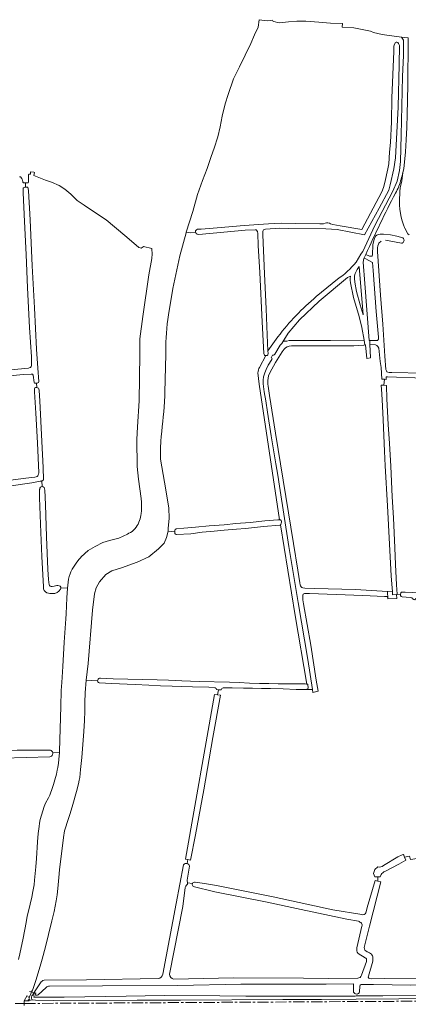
# Model space of a CAD drawing. Header units: metres. Extents: x 209813 to 223847, y 571801 to 587119.
# Tile 670 of 746: x 218450 to 218797, y 585876 to 586754. Entities that reach past the tile are written whole.
import ezdxf

# ---------------------------------------------------------------- set-up
doc = ezdxf.new("R2010")
doc.units = ezdxf.units.M
doc.linetypes.add('AM-AS', pattern=[16, 10, -2, 2, -2])
doc.linetypes.add('IE-TERREINAFSCHEIDING', pattern=[10, 8, -2])
for name, color, linetype, lineweight in [('B-RO-AM-AS_SPOOR-G', 8, 'AM-AS', 0), ('B-RO-GK-BESCHOEIING-G', 8, 'GK-BESCHOEIING', 0), ('B-RO-GK-KADEMUUR-G', 8, 'Continuous', 0), ('B-RO-GR-GRAS-GV', 8, 'Continuous', 0), ('B-RO-IE-TERREINAFSCHEIDING-G', 8, 'IE-TERREINAFSCHEIDING', 0), ('B-RO-VH-ONVERHARD-GV', 8, 'Continuous', 0), ('B-RO-VH-VERHARDING_HALFVERHARDING-GV', 8, 'Continuous', 0), ('B-RO-VH-VERHARDING_OPEN-GV', 8, 'Continuous', 0)]:
    doc.layers.add(name, color=color, linetype=linetype, lineweight=lineweight)
doc.linetypes.add('GK-BESCHOEIING', pattern='A,30,-5,[1,NLCS.shx,S=1,R=0,X=0,Y=0],-5', length=40)

msp = doc.modelspace()

# ---------------------------------------------------------------- linework, layer by layer
at = {"layer": 'B-RO-AM-AS_SPOOR-G', "flags": 128}
for points in [[(218454.442, 585876.92), (218511.852, 585877.158), (218658.462, 585878.072), (218786.169, 585878.781), (218866.246, 585879.131), (218944.981, 585879.639), (219071.706, 585880.292), (219120.353, 585880.642), (219246.152, 585881.248), (219270.101, 585881.463), (219462.526, 585882.56), (219631.078, 585883.326)], [(218446.325, 585876.886), (218454.442, 585876.92)]]:
    msp.add_lwpolyline(points, dxfattribs=at)
at = {"layer": 'B-RO-GK-BESCHOEIING-G', "flags": 128}
msp.add_lwpolyline([(218454.388, 585879.105), (218457.148, 585883.875)], dxfattribs=at)
at = {"layer": 'B-RO-GK-KADEMUUR-G', "flags": 128}
msp.add_lwpolyline([(218457.532, 585883.207), (218458.063, 585883.048)], dxfattribs=at)
at = {"layer": 'B-RO-GR-GRAS-GV', "flags": 128}
for points in [[(218738.326, 586751.116), (218727.767, 586751.445), (218717.21, 586752.397), (218705.62, 586753.19), (218697.62, 586753.07), (218690.06, 586752.47), (218682.32, 586751.65), (218680.315, 586751.949), (218678.311, 586752.463), (218677.077, 586752.976), (218676.049, 586753.542), (218675.69, 586754.158), (218673.788, 586753.644), (218671.311, 586753.521), (218664.103, 586754.47), (218663.077, 586747.728), (218659.828, 586740.975), (218656.494, 586733.355), (218646.334, 586712.559), (218641.095, 586701.764), (218636.492, 586687.794), (218633.793, 586679.539), (218631.094, 586668.267), (218629.348, 586658.901), (218627.125, 586650.011), (218623.791, 586639.851), (218621.251, 586632.548), (218617.6, 586621.753), (218613.473, 586610.958), (218609.028, 586598.576), (218604.741, 586583.336), (218598.888, 586564.833)], [(218750.526, 586538.087), (218754.63, 586545.33), (218756.07, 586547.33), (218756.418, 586547.576), (218767.333, 586570.977), (218783.15, 586601.594), (218787.107, 586610.518), (218789.092, 586619.91), (218790.018, 586627.98), (218790.679, 586651.528), (218792.002, 586703.783), (218792.663, 586722.569), (218792.796, 586736.327), (218790.938, 586738.929), (218777.835, 586740.729), (218773.755, 586741.302), (218765.942, 586742.984), (218763.293, 586744.311), (218748.542, 586747.169), (218748.4, 586747.35), (218738.2, 586747.927), (218738.326, 586751.116)], [(218607.475, 586564.739), (218607.274, 586565.341), (218607.341, 586566.175), (218608.176, 586567.092), (218609.144, 586567.626), (218612.269, 586567.644), (218626.457, 586568.79), (218650.575, 586570.941), (218672.469, 586572.486), (218683.544, 586572.965), (218696.281, 586572.793), (218718.069, 586572.316), (218721.494, 586572.367), (218722.772, 586572.843), (218724.135, 586573.218), (218725.225, 586573.167), (218726.894, 586572.877), (218727.61, 586572.503), (218729.599, 586571.672), (218736.347, 586570.689), (218755.515, 586567.365), (218773.328, 586600.918), (218774.943, 586604.814), (218776.184, 586609.108), (218778.803, 586621.525), (218779.6, 586625.774), (218780.327, 586636.18), (218781.198, 586644.917), (218782.093, 586663.337), (218782.365, 586684.729), (218784.195, 586725.992), (218784.154, 586730.698), (218784.496, 586731.989), (218785.665, 586734.011), (218786.32, 586734.523), (218786.833, 586734.495), (218787.745, 586734.153), (218788.4, 586733.214), (218789.173, 586731.569), (218788.923, 586714.372), (218788.109, 586676.297), (218786.313, 586642.412), (218785.482, 586631.292), (218784.175, 586621.491), (218780.859, 586607.188), (218779.589, 586602.41), (218770.982, 586586.251), (218757.965, 586562.577), (218733.612, 586567.425), (218723.44, 586567.803), (218690.136, 586568.079), (218682.531, 586568.389), (218669.77, 586567.59), (218668.39, 586567.4), (218667.93, 586567.09), (218667.49, 586566.5), (218667.23, 586565.47), (218667.23, 586562.42), (218668.79, 586527.78), (218670.33, 586496.47), (218671.07, 586473.42), (218671.8, 586459.147), (218680.78, 586471.592)], [(218455.621, 586604.97), (218455.48, 586608.864), (218453.7, 586608.81), (218453.5, 586608.99), (218453.36, 586609.17), (218453.24, 586609.45), (218453.14, 586610.41), (218453.02, 586610.97), (218452.6, 586612.15), (218452.3, 586612.81), (218451.94, 586613.21), (218451.46, 586613.93), (218451.26, 586614.09), (218451.04, 586614.23), (218450.72, 586614.37), (218450.24, 586614.41)], [(218568.185, 586550.23), (218560.688, 586552.201), (218560.47, 586551.82), (218559.77, 586551.2), (218558.83, 586550.76), (218557.83, 586550.82), (218556.61, 586551.38), (218545.87, 586560.47), (218534.99, 586569.8), (218527.51, 586576.06), (218515.31, 586583.92), (218507.79, 586588.97), (218501.69, 586593.26), (218495.97, 586598.82), (218490.73, 586603.23), (218485.71, 586606.58), (218478.67, 586609.47), (218473.41, 586611.38), (218463.085, 586615.557), (218463.698, 586618.291), (218462.949, 586618.463), (218459.998, 586618.866), (218459.92, 586616.59), (218458.84, 586616.61), (218458.62, 586616.57), (218458.46, 586616.47), (218458.28, 586616.25), (218458.16, 586615.89), (218458.12, 586609.63), (218457.92, 586609.07), (218457.64, 586608.93), (218455.48, 586608.864)], [(218797.7, 586562.47), (218796.78, 586563.59), (218793.98, 586568.55), (218793.76, 586569.23), (218792.74, 586571.39), (218791.6, 586575.11), (218790.72, 586578.39), (218790.22, 586581.49), (218789.58, 586585.49), (218789.24, 586588.95), (218789.2, 586592.67), (218789.6, 586601.15), (218789.94, 586604.39), (218791.2, 586610.69), (218792.24, 586618.15)], [(218442.45, 586442.14), (218458.11, 586443.52), (218458.97, 586443.82), (218460.01, 586444.3), (218460.69, 586445.14), (218460.91, 586446.09), (218460.77, 586453.82), (218459.17, 586479.8), (218457.43, 586515.33), (218456.15, 586545.08), (218454.75, 586574.47), (218453.43, 586600.09), (218453.43, 586603.28), (218453.53, 586604.04), (218453.85, 586604.54), (218454.33, 586604.85), (218455.01, 586604.97), (218457.21, 586604.97)], [(218457.21, 586604.97), (218457.77, 586604.83), (218458.05, 586604), (218458.17, 586601.76), (218459.69, 586576.02), (218461.65, 586534.85), (218463.57, 586497.42), (218465.23, 586460.42), (218466.49, 586443.54), (218467.31, 586431.76), (218467.13, 586430.95), (218466.61, 586430.47), (218466.07, 586430.32), (218465.235, 586430.294)], [(218664.257, 586444.33), (218670.022, 586454.94), (218669.85, 586454.92), (218669.21, 586454.92), (218668.79, 586455.21), (218668.45, 586455.88), (218668.15, 586456.76), (218666.73, 586484.95), (218664.47, 586528.83), (218663.01, 586552.94), (218662.69, 586563.7), (218662.43, 586565.47), (218661.21, 586567), (218660.31, 586567.09), (218651.47, 586566.66), (218632.41, 586564.97), (218610.277, 586562.898), (218608.726, 586563.156), (218607.842, 586563.806), (218607.608, 586564.34), (218607.475, 586564.739), (218602.928, 586564.32), (218598.888, 586564.833), (218598.761, 586564.417), (218593.309, 586543.849), (218587.09, 586514.621), (218583.056, 586491.077)], [(218759.23, 586545.08), (218762.55, 586543.61), (218763.33, 586543.38), (218764.03, 586543.38), (218764.59, 586543.54), (218764.89, 586543.94), (218765.07, 586544.73), (218765.55, 586553.54), (218766.57, 586558.66), (218767.89, 586561.38), (218768.85, 586562.3), (218770.23, 586562.82), (218772.09, 586563.09), (218774.79, 586563.16), (218781.097, 586562.603), (218786.929, 586561.354), (218792.07, 586559.761)], [(218790.899, 586554.967), (218776.637, 586557.821)], [(218559.024, 586324.216), (218558.786, 586327.2), (218556.368, 586344.582), (218555.226, 586355.744), (218554.878, 586379.958), (218555.539, 586391.203), (218556.984, 586414.367), (218557.423, 586455.764), (218557.656, 586469.652), (218560.169, 586489.628), (218565.725, 586526.934), (218568.166, 586541.578), (218568.637, 586545.665)], [(218769.561, 586547.549), (218772.375, 586508.632), (218774.478, 586482.765), (218776.008, 586454.181), (218777.09, 586442.47), (218777.49, 586441.09), (218777.93, 586440.44), (218778.75, 586440.09), (218780.01, 586439.85), (218782.47, 586439.61), (218811.17, 586439.09), (218835.79, 586437.85), (218839.55, 586437.4), (218841.77, 586436.71), (218846.79, 586434.61), (218849.31, 586434.14)], [(218715, 586507.558), (218733.975, 586523.097)], [(218775.764, 586433.663), (218773.478, 586433.782), (218772.74, 586444.16), (218772.09, 586449.56), (218770.73, 586461.32), (218769.97, 586463.02), (218769.01, 586463.9), (218767.81, 586464.3), (218762.85, 586465), (218763.289, 586452.743), (218759.955, 586452.346), (218759.002, 586464.332), (218758.151, 586464.403), (218757.25, 586464.2), (218748.53, 586463.59), (218729.93, 586463.45), (218695.57, 586463.47), (218692.93, 586463.4), (218690.73, 586463.11), (218689.09, 586462.64), (218687.65, 586461.8), (218686.31, 586460.47), (218684.41, 586458.06), (218678.71, 586448.59), (218673.51, 586439.42), (218672.47, 586436.8), (218671.97, 586434.73), (218671.83, 586432.73), (218671.85, 586429.2), (218671.95, 586427.54), (218673.31, 586419.28), (218678.53, 586385.64), (218694.67, 586287.3), (218698.63, 586263.42), (218700.23, 586252.14), (218700.71, 586250.26), (218701.03, 586249.35), (218701.41, 586248.61), (218702.17, 586248.02), (218703.01, 586247.61), (218704.87, 586247.4), (218713.23, 586247.09), (218749.83, 586246.09), (218778.502, 586244.371), (218782.844, 586244.582), (218782.656, 586247.453), (218781.73, 586258.26), (218780.37, 586286.56), (218778.39, 586320.88), (218776.43, 586356.42), (218775.91, 586369.56), (218774.67, 586397.47), (218773.89, 586409.83), (218773.39, 586420.66), (218772.955, 586428.362), (218775.269, 586428.305)], [(218428.21, 586341.85), (218455.97, 586345.35), (218463.81, 586346.3), (218465.17, 586346.66), (218465.87, 586347.04), (218466.45, 586347.64), (218466.97, 586348.32), (218467.21, 586349.04), (218467.31, 586350.11), (218466.21, 586377), (218464.79, 586403.56), (218463.65, 586422.44), (218463.55, 586424.3), (218463.63, 586425.28), (218463.95, 586426), (218464.59, 586426.28), (218465.41, 586426.32), (218465.592, 586426.295), (218465.235, 586430.294), (218464.13, 586430.26), (218463.61, 586430.35), (218463.27, 586430.71), (218462.35, 586437.23), (218461.79, 586438.18), (218460.65, 586438.32), (218453.37, 586438.08), (218429.09, 586435.58)], [(218588.81, 586298.82), (218588.87, 586299.18), (218589.21, 586299.71), (218589.39, 586299.88), (218589.87, 586300.26), (218590.63, 586300.42), (218596.79, 586300.88), (218607.35, 586301.73), (218619.37, 586302.83), (218632.71, 586303.9), (218643.05, 586304.97), (218656.01, 586306.04), (218669.17, 586307.45), (218680.73, 586308.33), (218681.93, 586308.35), (218682.173, 586308.327), (218664.035, 586429.382), (218662.908, 586439.462)], [(218819.25, 586434.265), (218786.646, 586435.701), (218778.525, 586435.953), (218777.434, 586435.792), (218777.434, 586433.577), (218775.764, 586433.663), (218775.269, 586428.305), (218777.56, 586428.249), (218777.85, 586416.23), (218778.63, 586404.92), (218779.09, 586393.26), (218780.15, 586376.5), (218781.35, 586356.26), (218782.57, 586328.71), (218783.77, 586310.04), (218785.01, 586283.2), (218785.57, 586268.4), (218786.41, 586250.18), (218786.995, 586242.017), (218789.989, 586241.806), (218790.47, 586243.33), (218790.91, 586243.71), (218791.49, 586243.82), (218794.31, 586243.82), (218850.79, 586241)], [(218465.592, 586426.295), (218466.29, 586426.2), (218467.03, 586425.8), (218467.47, 586425.16), (218467.71, 586423.68), (218468.31, 586414.52), (218470.11, 586378.21), (218471.39, 586354.92), (218471.65, 586344.11), (218471.27, 586343.58), (218470.55, 586343.18), (218470.189, 586343.066)], [(218576.118, 586362.389), (218580.771, 586335.071), (218583.294, 586318.786), (218583.585, 586309.937), (218582.927, 586300.437), (218582.922, 586298.058)], [(218470.374, 586337.933), (218470.189, 586343.066), (218469.79, 586342.94), (218468.51, 586342.78), (218461.19, 586341.33), (218438.47, 586338.08), (218417.37, 586335.92), (218396.03, 586333.35), (218385.61, 586333.04), (218377.602, 586332.933), (218374.592, 586333.309), (218373.279, 586334.107), (218372.727, 586334.804), (218372.158, 586334.884)], [(218471.532, 586248.517), (218470.039, 586275.501), (218469.258, 586296.916), (218468.177, 586328.009), (218468.195, 586335.532)], [(218472.501, 586335.973), (218472.661, 586334.761), (218473.27, 586322.04), (218474.23, 586293.18), (218475.51, 586264.11), (218475.976, 586255.192), (218476.559, 586250.364)], [(218522.421, 586166.955), (218533.638, 586166.511), (218573.143, 586165.604), (218583.17, 586165.16), (218595.03, 586164.83), (218610.43, 586164.14), (218637.65, 586163.5), (218646.07, 586163.18), (218655.41, 586162.58), (218664.21, 586162.4), (218672.61, 586162.35), (218680.89, 586162.09), (218689.93, 586162.04), (218703.15, 586162.06), (218705.09, 586162), (218706.35, 586161.83), (218706.678, 586161.753), (218696.071, 586223.051), (218682.908, 586303.88)], [(218682.908, 586303.88), (218682.47, 586303.64), (218667.85, 586302.23), (218659.97, 586301.47), (218651.91, 586300.66), (218643.79, 586300.04), (218632.75, 586299.08), (218623.87, 586298.08), (218613.09, 586297.21), (218602.99, 586295.95), (218590.33, 586295.18), (218589.83, 586295.3), (218589.45, 586295.44), (218589.07, 586295.73), (218588.89, 586296.04), (218588.83, 586296.33), (218588.81, 586298.82)], [(218588.81, 586297.547), (218582.922, 586298.058), (218581.381, 586292.479), (218579.37, 586287.505), (218574.184, 586282.319), (218565.718, 586275.228), (218555.24, 586270.677), (218541.164, 586265.385), (218532.486, 586262.951), (218527.088, 586259.565), (218521.479, 586253.003), (218518.728, 586247.605), (218517.14, 586242.208), (218515.447, 586227.709), (218511.425, 586180.295), (218509.626, 586165.161), (218519.925, 586164.54)], [(218493.148, 586247.486), (218493.589, 586252.762), (218493.994, 586255.278), (218494.613, 586257.761), (218495.431, 586260.215), (218496.104, 586261.86), (218497.239, 586264.171), (218498.409, 586266.191), (218501.413, 586270.622), (218503.299, 586273.131), (218504.525, 586274.553), (218505.176, 586275.23), (218511.528, 586280.95), (218517.571, 586284.575), (218524.583, 586288.015), (218530.536, 586289.999), (218538.68, 586292.076)], [(218479.254, 586248.946), (218481.124, 586249.264)], [(218479.858, 586100.702), (218485.827, 586100.334), (218485.887, 586101.91), (218487.019, 586141.848), (218487.488, 586155.979), (218487.864, 586163.123), (218488.786, 586177.403), (218490.153, 586199.265), (218491.494, 586220.08), (218491.742, 586224.366), (218492.536, 586238.849), (218493.148, 586247.486), (218487.087, 586247.559)], [(218786.995, 586242.017), (218787.017, 586241.784), (218786.625, 586241.758), (218786.779, 586238.063), (218778.687, 586237.712), (218778.575, 586239.854), (218775.809, 586239.871), (218756.57, 586240.71), (218709.03, 586242.56), (218704.49, 586242.54), (218703.93, 586242.4), (218703.29, 586241.9), (218702.97, 586241.02), (218702.95, 586238.52), (218702.99, 586236.95), (218703.43, 586233.26), (218710.07, 586196.56), (218714.99, 586165.38), (218716.716, 586155.558), (218712.009, 586154.42), (218711.594, 586157.001), (218706.53, 586157.06)], [(218812.991, 586232.946), (218810.925, 586232.976), (218811.08, 586237.428), (218810.524, 586237.904), (218809.532, 586238.182), (218807.905, 586238.182), (218805.682, 586238.42), (218804.293, 586238.341), (218803.46, 586237.983), (218803.182, 586237.388), (218802.785, 586237.071), (218801.912, 586237.19), (218800.523, 586238.063), (218800.602, 586238.618), (218798.817, 586238.976), (218791.593, 586239.492), (218790.641, 586240.008), (218790.204, 586240.682), (218789.989, 586241.806)], [(218509.626, 586165.161), (218508.701, 586154.122), (218508.632, 586145.266), (218508.446, 586137.636), (218508.092, 586129.163), (218507.521, 586119.49), (218506.662, 586107.918), (218505.711, 586096.353), (218504.734, 586085.698), (218503.9, 586078.385), (218503.54, 586075.971), (218502.894, 586072.696), (218501.202, 586066.013), (218497.903, 586054.412), (218495.424, 586046.373), (218492.988, 586039.148), (218491.257, 586033.683), (218490.482, 586030.919), (218490.015, 586028.825), (218489.735, 586027.059), (218485.966, 585996.271), (218485.579, 585992.51), (218484.439, 585979.322), (218483.732, 585973.679), (218482.917, 585968.407), (218482.056, 585963.683), (218481.074, 585958.983), (218479.072, 585950.532), (218476.047, 585938.343), (218473.276, 585927.515), (218470.394, 585916.45), (218468.605, 585910.054), (218464.79, 585897.319), (218463.071, 585891.968), (218462.393, 585890.225), (218461.666, 585888.625), (218460.86, 585887.126)], [(218624.767, 586158.465), (218619.197, 586159.183), (218604.47, 586159.33), (218595.09, 586159.73), (218586.41, 586159.83), (218575.87, 586160.21), (218565.49, 586160.9), (218553.31, 586161.4), (218532.31, 586162.32), (218521.683, 586162.837), (218521.394, 586162.891)], [(218599.666, 586001.811), (218600.324, 586005.165), (218598.199, 586005.659), (218624.247, 586152.38), (218626.956, 586152.157), (218627.614, 586156.799)], [(218627.614, 586156.799), (218625.907, 586156.897)], [(218630.765, 586157.708), (218630.175, 586156.651), (218627.614, 586156.799)], [(218706.53, 586157.06), (218696.89, 586156.97), (218685.31, 586157.42), (218674.03, 586157.71), (218665.99, 586157.95), (218658.19, 586158.09), (218650.11, 586158.16), (218639.97, 586158.32), (218631.977, 586158.33)], [(218626.956, 586152.157), (218629.426, 586151.953), (218622.567, 586114.098), (218614.629, 586067.531), (218607.353, 586027.315), (218602.718, 586004.608), (218600.324, 586005.165)], [(218394.304, 586100.46), (218448.097, 586102.723), (218476.791, 586102.961)], [(218477.352, 586096.941), (218435.119, 586095.829), (218395.677, 586094.75), (218393.657, 586094.9)], [(218449.235, 585916.196), (218450.498, 585921.226), (218453.338, 585935.025), (218456.026, 585949.243), (218457.127, 585954.824), (218458.123, 585959.334), (218461.077, 585971.693), (218462.176, 585976.778), (218462.731, 585979.758), (218463.199, 585982.75), (218463.678, 585986.885), (218464.677, 585998.723), (218465.25, 586006.173), (218466.286, 586020.956), (218466.87, 586028.5), (218467.612, 586034.69), (218468.081, 586037.611), (218468.781, 586041.033), (218469.864, 586044.906), (218471.034, 586048.707), (218472.316, 586052.467), (218473.545, 586055.516), (218475.942, 586060.255), (218477.195, 586062.825), (218477.938, 586064.617), (218479.059, 586067.747), (218480.453, 586072.072), (218481.689, 586076.33), (218483.073, 586081.534), (218483.889, 586084.944), (218484.415, 586087.52), (218485.002, 586091.292), (218485.386, 586094.506), (218485.679, 586097.826), (218485.827, 586100.334)], [(218899.724, 586021.712), (218885.076, 586020.295), (218863.405, 586016.252), (218824.761, 586009.201), (218799.001, 586005.229), (218797.986, 586008.356), (218793.7, 586007.518), (218794.814, 586004.576), (218788.569, 586001.225), (218776.159, 585994.681)], [(218769.985, 585989.775), (218767.074, 585989.907), (218765.897, 585992.763), (218767.197, 585996.506), (218769.961, 585998.755), (218771.459, 585998.347), (218773.636, 585999.101), (218775.068, 586000), (218787.73, 586007.68), (218791.71, 586009.52), (218792.45, 586009.64), (218792.83, 586009.56), (218793.07, 586009.18), (218793.7, 586007.518)], [(218577.947, 585903.035), (218589.901, 585966.043), (218596.474, 586000.407)], [(218601.892, 585999.293), (218599.724, 585986.987)], [(218772.934, 585991.93), (218772.055, 585989.84), (218769.985, 585989.775), (218769.723, 585986.024), (218772.401, 585985.422), (218762.314, 585945.698), (218758.083, 585927.921)], [(218598.128, 585980.291), (218595.814, 585963.38), (218584.109, 585902.95)], [(218604.534, 585983.824), (218600.11, 585984.635)], [(218752.493, 585950.191), (218742.103, 585952.117), (218701.476, 585960.747), (218669.719, 585967.589), (218624.325, 585976.458), (218605.269, 585981.133)], [(218606.992, 585985.033), (218615.125, 585983.898), (218625.885, 585982.13), (218676.409, 585971.884), (218729.855, 585960.375), (218755.489, 585956.122), (218756.51, 585956.003)], [(218759.499, 585958.605), (218760.472, 585962.424), (218767.466, 585986.532), (218769.723, 585986.024)], [(218751.269, 585926.36), (218755.717, 585945.778)], [(218758.652, 585917.706), (218752.299, 585921.409)], [(218755.303, 585902.07), (218759.617, 585914.332)], [(218765.387, 585914.545), (218761.541, 585901.268)], [(218587.684, 585898.556), (218641.252, 585899.85), (218703.562, 585899.585), (218725.573, 585899.28), (218751.905, 585899.494)], [(218463.504, 585887.113), (218468.913, 585895.403)], [(218473.969, 585891.232), (218466.887, 585884.704)], [(218472.114, 585897.587), (218509.997, 585898.045), (218573.895, 585899.051)], [(218748.302, 585887.081), (218748.128, 585894.246), (218723.883, 585894.232), (218647.724, 585893.988), (218591.368, 585893.039), (218524.35, 585892.699), (218477.02, 585892.404)], [(218753.804, 585892.286), (218753.49, 585887.324)], [(219243.958, 585895.808), (219229.335, 585895.767), (219175.339, 585894.798), (219117.366, 585895.553), (219055.544, 585894.462), (218989.282, 585894.161), (218947.385, 585894.399), (218908.568, 585894.36), (218854.203, 585893.557), (218799.329, 585893.239), (218765.943, 585893.776), (218754.984, 585893.782)], [(218763.854, 585898.989), (218775.463, 585899.222), (218808.282, 585899.537), (218884.372, 585899.217), (218898.176, 585899.22), (218899.859, 585899.349)], [(218461.906, 585884.172), (218462.481, 585884.687), (218462.952, 585884.57), (218463.047, 585883.842), (218463.288, 585883.387), (218463.093, 585882.911), (218463.142, 585882.44), (218490.093, 585882.629), (218545.505, 585883.395), (218579.133, 585883.952), (218628.895, 585883.564), (218652.17, 585883.304), (218678.24, 585883.413), (218734.608, 585883.41), (218748.74, 585883.532), (218749.584, 585883.306), (218750.524, 585883.547), (218750.723, 585883.549), (218774.368, 585883.754), (218819.128, 585883.881)], [(218464.227, 585884.775), (218464.382, 585885.154), (218464.141, 585885.609), (218464.046, 585886.337), (218463.575, 585886.454)], [(218751.637, 585885.314), (218751.343, 585885.243)], [(218461.646, 585880.244), (218461.763, 585880.071), (218464.425, 585879.672), (218480.106, 585879.427), (218555.142, 585879.748), (218593.745, 585879.83), (218685.058, 585880.369), (218719.561, 585880.447), (218750.535, 585880.686), (218788.748, 585880.861), (218851.932, 585881.262)]]:
    msp.add_lwpolyline(points, dxfattribs=at)
at = {"layer": 'B-RO-GR-GRAS-GV'}
for points in [[(218790.625, 586612.349, -0.064588), (218785.662, 586599.74)], [(218785.662, 586599.74, 0.0175022), (218759.23, 586545.08)], [(218792.07, 586559.761, -0.7136183), (218790.899, 586554.967)], [(218568.298, 586548.816, -0.0208286), (218568.185, 586550.23)], [(218770.357, 586554.265, 0.1122107), (218769.561, 586547.549)], [(218772.882, 586556.773, 0.1213931), (218770.357, 586554.265)], [(218568.637, 586545.665, 0.0042472), (218568.298, 586548.816)], [(218733.975, 586523.097, 0.0728404), (218750.526, 586538.087)], [(218583.056, 586491.077, 0.0359046), (218580.722, 586458.709)], [(218580.722, 586458.709, -0.0031843), (218579.596, 586413.515)], [(218579.596, 586413.515, -0.0060837), (218576.186, 586378.383)], [(218576.186, 586378.383, 0.0076267), (218576.118, 586362.389)], [(218558.725, 586313.881, 0.0540792), (218559.024, 586324.216)], [(218557.285, 586307.673, 0.0761911), (218558.725, 586313.881)], [(218554.245, 586301.822, 0.1042496), (218557.285, 586307.673)], [(218538.68, 586292.076, 0.0508163), (218549.108, 586296.997)], [(218549.108, 586296.997, 0.1421203), (218554.245, 586301.822)], [(218474.742, 586243.207, -0.3215049), (218471.532, 586248.517)], [(218479.642, 586242.625, -0.1003499), (218474.742, 586243.207)], [(218476.559, 586250.364, 0.3271395), (218479.254, 586248.946)], [(218486.649, 586246.329, -0.3034669), (218479.642, 586242.625)], [(218481.124, 586249.264, -0.097706), (218485.698, 586249.565)], [(218625.907, 586156.897, 0.2825416), (218624.767, 586158.465)], [(218631.977, 586158.33, 0.2442925), (218630.765, 586157.708)], [(218776.159, 585994.681, 0.1495075), (218772.934, 585991.93)], [(218598.554, 585981.57, 0.1902425), (218598.128, 585980.291)], [(218599.982, 585983.416, -0.0279565), (218598.554, 585981.57)], [(218599.724, 585986.987, 0.0124606), (218600.012, 585985.105)], [(218756.51, 585956.003, 0.3468914), (218759.499, 585958.605)], [(218755.219, 585948.412, 0.1002985), (218752.493, 585950.191)], [(218755.717, 585945.778, 0.2287011), (218755.219, 585948.412)], [(218752.299, 585921.409, -0.2535937), (218751.269, 585926.36)], [(218758.083, 585927.921, 0.3550031), (218759.211, 585923.684)], [(218759.752, 585916.686, 0.1765576), (218758.652, 585917.706)], [(218759.211, 585923.684, 0.0277051), (218763.437, 585921.459)], [(218763.437, 585921.459, -0.1858086), (218765.262, 585918.684)], [(218765.262, 585918.684, -0.0098749), (218765.387, 585914.545)], [(218759.617, 585914.332, 0.1432746), (218759.752, 585916.686)], [(218573.895, 585899.051, 0.3113456), (218577.947, 585903.035)], [(218584.109, 585902.95, 0.3300602), (218587.684, 585898.556)], [(218751.905, 585899.494, 0.1400854), (218754.044, 585900.166)], [(218754.044, 585900.166, 0.0890571), (218755.303, 585902.07)], [(218761.541, 585901.268, 0.3274305), (218761.784, 585899.592)], [(218468.913, 585895.403, -0.1848093), (218472.114, 585897.587)], [(218477.02, 585892.404, 0.1924959), (218473.969, 585891.232)], [(218754.984, 585893.782, 0.3242562), (218753.804, 585892.286)], [(218761.784, 585899.592, 0.2319811), (218763.854, 585898.989)], [(218463.411, 585886.495, -0.0726319), (218463.504, 585887.113)], [(218466.887, 585884.704, -0.3380317), (218464.227, 585884.775)]]:
    msp.add_lwpolyline(points, format="xyb", dxfattribs=at)
at = {"layer": 'B-RO-GR-GRAS-GV', "flags": 128}
for points in [[(218769.559, 586468.38), (218770.432, 586469.332), (218770.432, 586471.396), (218768.369, 586494.256), (218765.749, 586530.689), (218765.114, 586537.913), (218759.161, 586541.167), (218757.416, 586541.321), (218756.718, 586538.018), (218758.248, 586519.127), (218762.283, 586468.195), (218762.648, 586468.327), (218767.099, 586468.142)], [(218688.79, 586467.83), (218690.69, 586468.16), (218696.97, 586468.38), (218727.61, 586468.42), (218757.677, 586468.579), (218755.593, 586479.861), (218753.236, 586489.614), (218748.218, 586506.728), (218745.477, 586519.843), (218745.24, 586522.137), (218745.247, 586524.003), (218745.421, 586525.57), (218742.854, 586524.366), (218717.666, 586503.305), (218700.097, 586486.689), (218689.937, 586474.942), (218685.469, 586467.653)], [(218461.906, 585884.172), (218462.38, 585885.384), (218463.575, 585886.454), (218460.847, 585887.129), (218460.427, 585885.393), (218459.201, 585882.648), (218458.537, 585881.881), (218459.012, 585880.71), (218457.937, 585879.732), (218457.805, 585879.453), (218457.695, 585879.137), (218458.901, 585879.149), (218460.024, 585879.744), (218461.646, 585880.244), (218461.004, 585881.192), (218460.788, 585882.555), (218461.286, 585883.617)]]:
    msp.add_lwpolyline(points, close=True, dxfattribs=at)
at = {"layer": 'B-RO-GR-GRAS-GV'}
for centre, radius, start, end in [((218470.346, 586335.768), 2.165, 5.426913, 189.076072), ((218485.006, 586247.607), 2.082, 322.124323, 69.718346), ((218521.992, 586164.901), 2.098, 78.20355, 252.10143), ((218476.93, 586099.937), 3.026, 278.013332, 104.095814), ((218599.007, 585998.985), 2.902, 6.087479, 148.969027), ((218597.346, 585984.309), 2.783, 341.286041, 18.152145), ((218606.506, 585982.917), 2.171, 77.075267, 234.912696), ((218750.865, 585887.886), 2.686, 197.4413, 343.774677)]:
    msp.add_arc(centre, radius, start, end, dxfattribs=at)
at = {"layer": 'B-RO-IE-TERREINAFSCHEIDING-G', "flags": 128}
msp.add_lwpolyline([(218459.174, 585887.544), (218464.972, 585886.107)], dxfattribs=at)
at = {"layer": 'B-RO-VH-ONVERHARD-GV', "flags": 128}
for points in [[(218792.24, 586618.15), (218792.94, 586621.49), (218794.54, 586636.53), (218795.22, 586647.43), (218795.62, 586658.27), (218795.98, 586670.27), (218796.34, 586682.45), (218796.52, 586696.99), (218796.68, 586709.91), (218796.94, 586722.59), (218796.84, 586734.53), (218796.84, 586738.164), (218790.938, 586738.929), (218792.796, 586736.327), (218792.663, 586722.569), (218792.002, 586703.783), (218790.679, 586651.528), (218790.018, 586627.98), (218789.092, 586619.91), (218787.107, 586610.518), (218783.15, 586601.594), (218767.333, 586570.977), (218756.418, 586547.576), (218756.07, 586547.33), (218754.63, 586545.33), (218750.526, 586538.087)], [(218662.908, 586439.462), (218664.035, 586429.382), (218682.173, 586308.327), (218682.45, 586308.3), (218682.91, 586308.2), (218683.31, 586307.94), (218683.67, 586307.64), (218683.81, 586307.26), (218683.83, 586306.26), (218683.73, 586305.38), (218683.67, 586305.08), (218683.45, 586304.47), (218683.35, 586304.3), (218683.21, 586304.14), (218682.908, 586303.88), (218696.071, 586223.051), (218706.678, 586161.753), (218706.99, 586161.68), (218707.33, 586161.42), (218707.49, 586161.21), (218707.65, 586158.5), (218707.61, 586158.18), (218707.41, 586157.56), (218707.13, 586157.28), (218706.91, 586157.16), (218706.53, 586157.06), (218711.594, 586157.001), (218707.284, 586183.841), (218698.869, 586234.56), (218690.561, 586284.44), (218682.095, 586338.365), (218680.591, 586348.19), (218678.81, 586358.32), (218674.69, 586383.21), (218671.43, 586404.4), (218669.93, 586414.33), (218668.45, 586422.54), (218667.59, 586429.5), (218667.57, 586432.76), (218668.01, 586435.82), (218668.97, 586439.3), (218670.25, 586442.47), (218672.13, 586446.28), (218675.37, 586451.47), (218675.53, 586452.08), (218675.43, 586452.42), (218674.83, 586452.71), (218676.05, 586455.2), (218676.53, 586455.06), (218676.93, 586455.16), (218677.37, 586455.44), (218677.95, 586456.18), (218682.89, 586464.11), (218684.13, 586465.47), (218689.937, 586474.942), (218700.097, 586486.689), (218717.666, 586503.305), (218742.854, 586524.366), (218745.421, 586525.57), (218745.247, 586524.003), (218745.24, 586522.137), (218745.477, 586519.843), (218748.218, 586506.728), (218753.236, 586489.614), (218755.593, 586479.861), (218757.677, 586468.579), (218758.151, 586464.403), (218759.002, 586464.332), (218759.955, 586452.346), (218763.289, 586452.743), (218762.85, 586465), (218762.648, 586468.327), (218762.283, 586468.195), (218758.248, 586519.127), (218756.718, 586538.018), (218757.416, 586541.321), (218759.23, 586545.08)], [(218680.78, 586471.592), (218671.8, 586459.147), (218671.95, 586456.68), (218671.81, 586455.4), (218671.27, 586455.02), (218670.55, 586455), (218670.022, 586454.94), (218664.257, 586444.33)]]:
    msp.add_lwpolyline(points, dxfattribs=at)
at = {"layer": 'B-RO-VH-ONVERHARD-GV'}
for points in [[(218790.625, 586612.349, 0.0107471), (218792.24, 586618.15)], [(218715, 586507.558, 0.0560497), (218680.78, 586471.592)], [(218664.257, 586444.33, 0.1215871), (218662.908, 586439.462)]]:
    msp.add_lwpolyline(points, format="xyb", dxfattribs=at)
at = {"layer": 'B-RO-VH-ONVERHARD-GV', "flags": 128}
msp.add_lwpolyline([(218750.25, 586529.248), (218751.377, 586531.597), (218753.366, 586534.182), (218756.745, 586491.036), (218754.065, 586500.203), (218750.913, 586512.129), (218749.297, 586520.441), (218749.067, 586523.499), (218749.159, 586525.971), (218749.665, 586527.914)], close=True, dxfattribs=at)
at = {"layer": 'B-RO-VH-VERHARDING_HALFVERHARDING-GV', "flags": 128}
msp.add_lwpolyline([(218851.932, 585881.262), (218788.748, 585880.861), (218750.535, 585880.686), (218719.561, 585880.447), (218685.058, 585880.369), (218593.745, 585879.83), (218555.142, 585879.748), (218480.106, 585879.427), (218464.425, 585879.672), (218461.763, 585880.071), (218461.646, 585880.244), (218460.024, 585879.744), (218458.901, 585879.149), (218454.388, 585879.105), (218454.486, 585875.097)], dxfattribs=at)
at = {"layer": 'B-RO-VH-VERHARDING_OPEN-GV', "flags": 128}
msp.add_lwpolyline([(218778.502, 586244.371), (218778.687, 586237.712), (218786.779, 586238.063), (218786.625, 586241.758), (218783.079, 586241.524), (218782.844, 586244.582)], close=True, dxfattribs=at)

doc.saveas('drawing.dxf')
